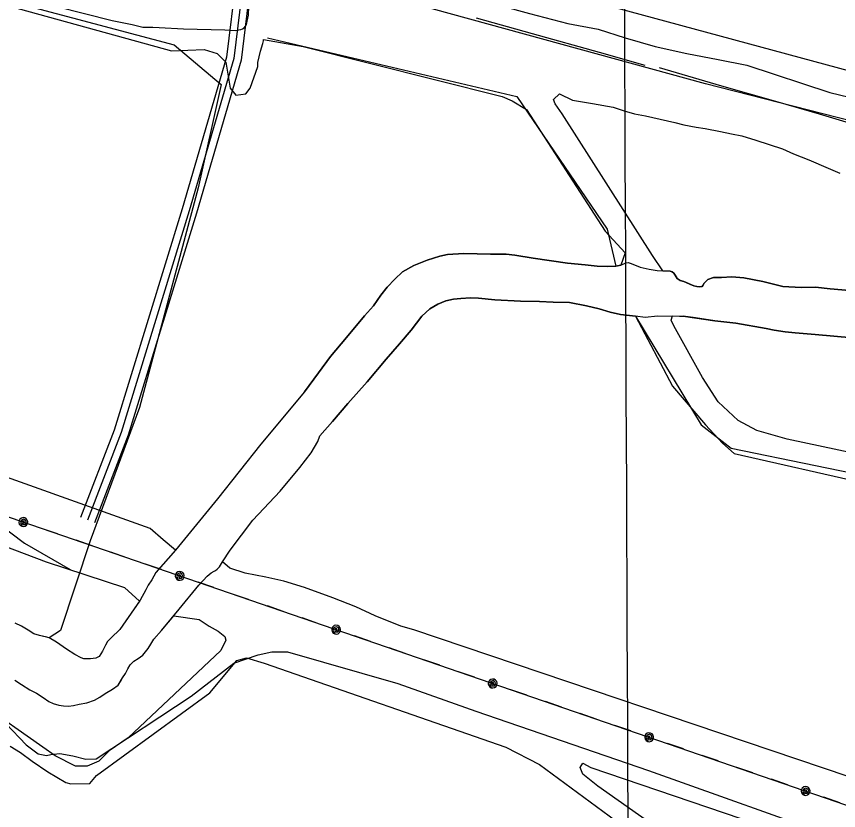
# Model space of a CAD drawing. Extents: x 3424494 to 3462436, y 522220 to 547718.
# Drawn here: x 3437929 to 3439589, y 530887 to 532489 of the extents above; entities that cross this region are included whole.
import ezdxf

# ---------------------------------------------------------------- set-up
doc = ezdxf.new("R2010")
doc.units = 0
for name, color, linetype in [('V-DTCH-CNTR', 7, 'Continuous'), ('V-GRID-MAJR', 7, 'Continuous'), ('V-ROAD-CNTR', 7, 'Continuous'), ('V-SITE-VEGE', 7, 'Continuous'), ('V-TOPO-SHOR', 7, 'Continuous'), ('V-UTIL-LINE', 7, 'Continuous')]:
    doc.layers.add(name, color=color, linetype=linetype)

msp = doc.modelspace()

# ---------------------------------------------------------------- linework, layer by layer
at = {"layer": 'V-DTCH-CNTR'}
for points in [[(3436267.4, 532793.5), (3436472.9, 532632.6), (3436723.7, 532433.9), (3436960.1, 532229.2), (3437158.2, 532069.8), (3437374, 531892.9), (3437567.4, 531732.4), (3437773.7, 531555.2), (3437945.4, 531426.2), (3438037.2, 531373.3)], [(3437901.6, 532537.6), (3438122, 532481.4), (3438162.5, 532473.2), (3438183.8, 532468), (3438204.1, 532467.7), (3438217, 532467.1), (3438266.3, 532464.3), (3438349.5, 532462.1), (3438370.6, 532461.3), (3438377.8, 532462.2), (3438381.6, 532463.3), (3438385.1, 532464.7), (3438388.6, 532466.7), (3438391, 532469.5), (3438393.2, 532473.4), (3438394.9, 532480.2), (3438397.6, 532492.3), (3438400.2, 532562.5), (3438408.3, 532626.7), (3438418.2, 532670.8), (3438416.9, 532681.3), (3438412.9, 532699)], [(3437907.8, 531062.5), (3437948.4, 531019.4), (3437972.7, 531001), (3437989.3, 530998), (3437998.6, 530999.8), (3438016.2, 531001.8), (3438043, 530996.9), (3438068.8, 530990.1), (3438089.7, 530990.7), (3438281.5, 531117.3), (3438367.5, 531183.8), (3438417.2, 531201.2), (3438444.6, 531206.8), (3438476.1, 531206.9), (3438698.7, 531142.9)], [(3438698.7, 531142.9), (3438856.1, 531087.1), (3439204.6, 530967.4), (3439601.3, 530826.3), (3440054.2, 530662.4), (3440481.4, 530521.2), (3440629.2, 530468.7)]]:
    msp.add_lwpolyline(points, dxfattribs=at)
at = {"layer": 'V-GRID-MAJR'}
msp.add_spline([(3439178.1, 527657.9), (3439151.7, 533715.8), (3439125.2, 539776.7), (3439098.8, 545837.7), (3439098.8, 545840.7)], degree=3, dxfattribs=at)
at = {"layer": 'V-ROAD-CNTR'}
for points in [[(3444661.9, 531011.6), (3443260.1, 531394.7), (3441450.2, 531882.4), (3439591, 532384.6), (3437293.5, 533005.9), (3435088.7, 533601.6), (3433157.1, 534129)], [(3438392.8, 532704.4), (3438372.2, 532566.9), (3438353.2, 532407.3), (3438263.5, 532101.2), (3438126.2, 531654.3), (3438058.5, 531478.3)], [(3438407.7, 532702.2), (3438387.1, 532564.9), (3438367.9, 532404.3), (3438277.8, 532096.9), (3438140.4, 531649.4), (3438072.5, 531473)], [(3438422.5, 532700), (3438401.9, 532562.9), (3438382.6, 532401.2), (3438292.2, 532092.6), (3438154.6, 531644.5), (3438086.5, 531467.6)]]:
    msp.add_lwpolyline(points, dxfattribs=at)
at = {"layer": 'V-SITE-VEGE'}
for p, q in [((3438319.6, 531123.9), (3438374.1, 531189.4)), ((3438374.1, 531189.4), (3438393.2, 531194.8)), ((3438393.2, 531194.8), (3438428.7, 531183.9)), ((3438428.7, 531183.9), (3438916.8, 531014.7)), ((3438090.5, 530957.4), (3438319.6, 531123.9)), ((3437916.2, 531016.5), (3437937, 531003.6)), ((3438916.8, 531014.7), (3438985, 530979.3)), ((3437937, 531003.6), (3437960.6, 530986.5)), ((3437960.6, 530986.5), (3437992.6, 530965)), ((3438985, 530979.3), (3439489.5, 530608.2)), ((3437992.6, 530965), (3438028.7, 530943.5)), ((3438076.9, 530941.1), (3438090.5, 530957.4)), ((3438028.7, 530943.5), (3438038.5, 530940.6)), ((3438038.5, 530940.6), (3438076.9, 530941.1))]:
    msp.add_line(p, q, dxfattribs=at)
for points in [[(3436565.5, 532882.7), (3438241.8, 532420.1), (3438308.2, 532423), (3438334.2, 532414.3), (3438351.6, 532397), (3438360.2, 532344.9), (3438371.8, 532330.5), (3438392, 532333.3), (3438400.7, 532344.9), (3438415.9, 532388.4), (3438416, 532396.8), (3438421.9, 532419.1), (3438426.3, 532434.5), (3438427.8, 532440.1), (3438427.8, 532442.9), (3438507.6, 532428.8), (3438909.4, 532327.6), (3438929.6, 532318.9), (3438958.5, 532301.5), (3439117.4, 532055.8), (3439157.9, 532012.4), (3439149.2, 531987.7), (3439138.7, 531985.7), (3439121.3, 531984.4), (3439101.2, 531985.3), (3439076.8, 531988.2), (3439041.3, 531991.2), (3438971.8, 532001.4), (3438935, 532007.9), (3438917.6, 532009.4), (3438885.6, 532009.6), (3438832, 532010.7), (3438799.2, 532008.8), (3438783.9, 532005.4), (3438758.1, 531997.2), (3438730.9, 531987), (3438708.5, 531973.9), (3438693.1, 531959.4), (3438677, 531942.8), (3438664.4, 531926.8), (3438649.6, 531905.4), (3438631.4, 531885.3), (3438594.9, 531841.7), (3438562.7, 531802.9), (3438538.8, 531770.3), (3438510.7, 531731.5), (3438422, 531625.8), (3438334.7, 531515.8), (3438250.3, 531412), (3438224.8, 531432.9), (3438198.8, 531456.2), (3437804.4, 531596.4)], [(3439646.3, 532269.7), (3439319.8, 532353.6), (3438478.7, 532584.9), (3438458.5, 532605.2), (3438458.5, 532613.8), (3438470.1, 532628.3), (3438499, 532625.4), (3438527.9, 532613.8), (3438669.5, 532576.2), (3438704.2, 532570.5), (3438747.5, 532561.8), (3438802.4, 532544.4), (3438851.6, 532527.1), (3438964.3, 532495.3), (3439042.3, 532475), (3439103, 532463.5), (3439157.9, 532446.1), (3439218.6, 532428.8), (3439282.2, 532414.3), (3439345.8, 532402.7), (3439403.6, 532391.2), (3439571.2, 532336.2), (3439712.8, 532301.5)], [(3439259, 531966.9), (3439256.3, 531971), (3439252.8, 531973.9), (3439248.6, 531975.3), (3439234, 531976.1), (3439212.8, 532006.6), (3439030.7, 532292.9), (3439016.3, 532313.1), (3439013.4, 532321.8), (3439025, 532333.3), (3439051.6, 532320.7)], [(3439051.6, 532320.7), (3439091.6, 532313.8), (3439133.5, 532306.2), (3439155.8, 532298.9), (3439176.7, 532293), (3439199.1, 532288.5), (3439257.8, 532275.2), (3439275.9, 532270.7), (3439301.1, 532266.2), (3439319.2, 532263.2), (3439350, 532257.2), (3439372.3, 532252.7), (3439393.3, 532248.2), (3439421.2, 532239.4), (3439475.6, 532221.9), (3439497.9, 532211.8), (3439528.5, 532200.2), (3439567.5, 532182.9), (3439591.2, 532172.8)], [(3439610.3, 531936.1), (3439571.4, 531939.8), (3439542.2, 531942.8), (3439512.9, 531942.3), (3439476, 531944.6), (3439435.7, 531954.6), (3439397.5, 531961.8), (3439373.2, 531964), (3439352.3, 531962.8), (3439336.3, 531962.2), (3439324.4, 531958.8), (3439317.4, 531951.2), (3439314.6, 531946.3), (3439313.2, 531944.2), (3439307.6, 531943.6), (3439302.7, 531944.3), (3439296.5, 531945.7), (3439276.4, 531954.2), (3439268.7, 531956.4), (3439262.5, 531960.6), (3439259, 531966.9)], [(3439607.8, 530955.2), (3438730.8, 531251.2), (3438704.8, 531258.9), (3438652.9, 531279.7), (3438614, 531297.9), (3438567.3, 531316.1), (3438510.2, 531336.8), (3438468.7, 531349.8), (3438432.4, 531357.6), (3438390.9, 531365.4), (3438359.7, 531375.8), (3438344.9, 531388.6), (3438360.3, 531412.3), (3438406.3, 531472.8), (3438461.4, 531531.5), (3438501, 531578.7), (3438523.6, 531608.5), (3438530.5, 531619.8), (3438537.1, 531631.4), (3438541.5, 531643), (3438566.7, 531672), (3438597.6, 531708), (3438636.8, 531751.6), (3438675.4, 531798), (3438702, 531828.5), (3438725.9, 531856.1), (3438747.6, 531884.5), (3438763.7, 531899), (3438779.8, 531908.7), (3438795.9, 531915.5), (3438811.2, 531918.9), (3438825.8, 531920.2), (3438845.3, 531921.5), (3438862, 531920.7), (3438894.7, 531917.7), (3438946.2, 531914.6), (3438984.5, 531914.3), (3439012.3, 531912.8), (3439045.7, 531911.9), (3439079.8, 531905.4), (3439105.5, 531899.6), (3439127.7, 531892.5), (3439148.6, 531887.5), (3439178.5, 531884.5)], [(3439178.5, 531884.5), (3439253.3, 531743.5), (3439319.8, 531665.4), (3439354.4, 531627.8), (3439377.6, 531607.6), (3439912.2, 531486.1)], [(3440394.9, 531442.7), (3439484.5, 531636.5), (3439423.8, 531653.8), (3439386.2, 531674.1), (3439345.8, 531711.7), (3439314, 531760.8), (3439256.2, 531864.9), (3439250.4, 531876.5), (3439253.3, 531885.2), (3439267.5, 531884.5), (3439274.5, 531884.6), (3439338.5, 531875.2), (3439380.9, 531870), (3439442.1, 531859.9), (3439458.8, 531856.3), (3439481, 531852.7), (3439501.2, 531850.5), (3439541.5, 531847.4), (3439616.7, 531840.7)], [(3437672.1, 531508.2), (3437988.7, 531388.7), (3438147, 531336.8), (3438177.6, 531309.2), (3438137.3, 531252.2), (3438120.1, 531235), (3438113, 531227.6), (3438108.5, 531220.4), (3438102.9, 531208.1), (3438096, 531197.4), (3438089.3, 531194.4), (3438078.1, 531192.9), (3438065.2, 531193.1), (3438059.8, 531194.6), (3438046.8, 531201.5), (3438029.8, 531212.1), (3438010, 531226.6), (3437995.1, 531235.5), (3437987.5, 531237.3), (3437975.7, 531240), (3437963.8, 531243.2), (3437952.4, 531250.4), (3437938.9, 531258.6), (3437926.1, 531265.1)], [(3437926, 531149.6), (3437938.8, 531140.8), (3437956.2, 531130.3), (3437969.3, 531123.3), (3437982.9, 531115), (3437994.6, 531106.8), (3438003.3, 531102.9), (3438014.4, 531099.6), (3438023.6, 531098.2), (3438034.1, 531097.6), (3438044.1, 531098.4), (3438055.5, 531101), (3438071.3, 531103.9), (3438086.5, 531109.1), (3438097.1, 531115.4), (3438108.2, 531122.7), (3438122.6, 531131.3), (3438134.4, 531139.9), (3438143.3, 531154.6), (3438148.9, 531163.1), (3438153.9, 531172.7), (3438158.8, 531180.8), (3438165.7, 531188.1), (3438174.5, 531193.3), (3438184, 531200.3), (3438189.2, 531206.7), (3438194.8, 531213.8), (3438199.9, 531222.5), (3438206.4, 531232.7), (3438221.8, 531249.7), (3438246.7, 531279.9), (3438297.5, 531271.9), (3438318.2, 531258.9), (3438336.4, 531248.6), (3438349.3, 531238.2), (3438351.9, 531230.4), (3438341.6, 531209.6), (3438154.7, 531033.1), (3438115.8, 531007.1), (3438095.1, 530986.3), (3438071.7, 530976), (3438048.3, 530976), (3438006.8, 530996.7), (3437807, 531136.9)], [(3439617.7, 530572.7), (3439102.3, 530935.6), (3439072.3, 530960.2), (3439066.8, 530973.8), (3439072.3, 530982), (3439088.7, 530973.8), (3439593.2, 530801.9)]]:
    msp.add_lwpolyline(points, dxfattribs=at)
at = {"layer": 'V-TOPO-SHOR'}
for points in [[(3436386.5, 532926.9), (3438247.6, 532432), (3438341.9, 532351.9), (3438295.9, 532143.6), (3438177.1, 531700.2), (3438077.7, 531431.3), (3438018.1, 531249.8), (3437995.1, 531235.5)], [(3438857.3, 532486.6), (3438969.9, 532455.2), (3439105.3, 532417.5), (3439197.7, 532391.1)], [(3438435.5, 532446.2), (3438939.3, 532327.7), (3439121.7, 532060.1), (3439138.7, 531985.7)], [(3439226.2, 532386.1), (3439352, 532349.1), (3439461.1, 532318.4), (3439549.3, 532292.8), (3439706.3, 532245.9)], [(3438510.7, 531731.5), (3438538.8, 531770.3), (3438562.7, 531802.9), (3438594.9, 531841.7), (3438631.4, 531885.3), (3438649.6, 531905.4), (3438664.4, 531926.8), (3438677, 531942.8), (3438693.1, 531959.4), (3438708.5, 531973.9), (3438730.9, 531987), (3438758.1, 531997.2), (3438783.9, 532005.4), (3438799.2, 532008.8), (3438832, 532010.7), (3438885.6, 532009.6), (3438917.6, 532009.4), (3438935, 532007.9), (3438971.8, 532001.4), (3439041.3, 531991.2), (3439076.8, 531988.2), (3439101.2, 531985.3), (3439121.3, 531984.4), (3439138.7, 531985.7), (3439149.2, 531987.7), (3439159, 531991.9), (3439163.8, 531992.5), (3439170.1, 531991.1), (3439188.1, 531983.3), (3439206.2, 531979), (3439222.2, 531976.8), (3439234, 531976.1), (3439248.6, 531975.3), (3439252.8, 531973.9), (3439256.3, 531971), (3439259, 531966.9), (3439262.5, 531960.6), (3439268.7, 531956.4), (3439276.4, 531954.2), (3439288.2, 531949.3), (3439296.5, 531945.7), (3439302.7, 531944.3), (3439307.6, 531943.6), (3439313.2, 531944.2), (3439314.6, 531946.3), (3439317.4, 531951.2), (3439324.4, 531958.8), (3439336.3, 531962.2), (3439352.3, 531962.8), (3439373.2, 531964), (3439397.5, 531961.8), (3439435.7, 531954.6), (3439476, 531944.6), (3439512.9, 531942.3), (3439542.2, 531942.8), (3439571.4, 531939.8), (3439610.3, 531936.1)], [(3439616.7, 531840.7), (3439541.5, 531847.4), (3439501.2, 531850.5), (3439481, 531852.7), (3439458.8, 531856.3), (3439442.1, 531859.9), (3439380.9, 531870), (3439338.5, 531875.2), (3439299.5, 531881), (3439274.5, 531884.6), (3439251.5, 531884.1), (3439223, 531884.3), (3439197.9, 531881.6), (3439178.5, 531884.5), (3439148.6, 531887.5), (3439127.7, 531892.5), (3439105.5, 531899.6), (3439079.8, 531905.4), (3439045.7, 531911.9), (3439012.3, 531912.8), (3438984.5, 531914.3), (3438946.2, 531914.6), (3438894.7, 531917.7), (3438862, 531920.7), (3438845.3, 531921.5), (3438825.8, 531920.2), (3438811.2, 531918.9), (3438795.9, 531915.5), (3438779.8, 531908.7), (3438763.7, 531899), (3438747.6, 531884.5), (3438725.9, 531856.1), (3438702, 531828.5), (3438675.4, 531798), (3438636.8, 531751.6), (3438597.6, 531708), (3438566.7, 531672), (3438541.5, 531643)], [(3439178.5, 531884.5), (3439311.4, 531665), (3439372, 531618.3), (3439882.5, 531513.2), (3441065.5, 531268.3)], [(3438510.7, 531731.5), (3438422, 531625.8), (3438334.7, 531515.8), (3438250.3, 531412), (3438210.3, 531366.8), (3438202.4, 531352.2), (3438195, 531341.5), (3438191.9, 531335.9), (3438189.9, 531331.9), (3438178.9, 531311), (3438137.3, 531252.2), (3438120.1, 531235), (3438113, 531227.6), (3438108.5, 531220.4), (3438102.9, 531208.1), (3438096, 531197.4), (3438089.3, 531194.4), (3438078.1, 531192.9), (3438065.2, 531193.1), (3438059.8, 531194.6), (3438046.8, 531201.5), (3438029.8, 531212.1), (3438010, 531226.6), (3437995.1, 531235.5), (3437975.7, 531240), (3437963.8, 531243.2), (3437952.4, 531250.4), (3437938.9, 531258.6), (3437926.1, 531265.1)], [(3437926, 531149.6), (3437938.8, 531140.8), (3437956.2, 531130.3), (3437969.3, 531123.3), (3437982.9, 531115), (3437994.6, 531106.8), (3438003.3, 531102.9), (3438014.4, 531099.6), (3438023.6, 531098.2), (3438034.1, 531097.6), (3438044.1, 531098.4), (3438055.5, 531101), (3438071.3, 531103.9), (3438086.5, 531109.1), (3438097.1, 531115.4), (3438108.2, 531122.7), (3438122.6, 531131.3), (3438134.4, 531139.9), (3438138.8, 531147.1), (3438143.3, 531154.6), (3438148.9, 531163.1), (3438153.9, 531172.7), (3438158.8, 531180.8), (3438165.7, 531188.1), (3438174.5, 531193.3), (3438184, 531200.3), (3438189.2, 531206.7), (3438194.8, 531213.8), (3438199.9, 531222.5), (3438206.4, 531232.7), (3438221.8, 531249.7), (3438257.3, 531292.8), (3438297.4, 531341.6), (3438314.2, 531359.8), (3438322, 531366.2), (3438327.8, 531369.7), (3438330.5, 531371.1), (3438334.3, 531373.8), (3438338.9, 531378.4), (3438344.9, 531388.6), (3438360.3, 531412.3), (3438406.3, 531472.8), (3438461.4, 531531.5), (3438501, 531578.7), (3438523.6, 531608.5), (3438530.5, 531619.8), (3438537.1, 531631.4), (3438541.5, 531643)]]:
    msp.add_lwpolyline(points, dxfattribs=at)
at = {"layer": 'V-UTIL-LINE'}
for points in [[(3432847.1, 533231.1), (3435941.1, 532163.3), (3436709.7, 531892.2), (3437598.7, 531587), (3439729.9, 530854.7), (3442093.9, 530027.1), (3443680.8, 529484.9), (3444459.4, 529224.7), (3445260.4, 528947.6), (3446015.9, 528646.2), (3446827.8, 528878.2), (3448530.5, 529366.4)], [(3437942.7, 531468.8), (3437943.5, 531466), (3437945, 531467.8), (3437944.2, 531470.4), (3437941.3, 531471.1), (3437940, 531467.9), (3437942, 531463.7), (3437946.2, 531464.1), (3437949, 531468.1), (3437947.2, 531472.3), (3437943.4, 531474.6), (3437938.9, 531472.9), (3437936.8, 531467.8), (3437939.8, 531460.3), (3437943.3, 531459.8), (3437946.7, 531460.7), (3437949.5, 531462.8), (3437951.2, 531465.9), (3437951.7, 531469.3), (3437950.8, 531472.7), (3437948.7, 531475.5), (3437945.6, 531477.3), (3437942.2, 531477.8), (3437938.8, 531476.9), (3437936, 531474.7), (3437934.2, 531471.7), (3437933.7, 531468.2), (3437934.6, 531464.8), (3437936.8, 531462), (3437939.8, 531460.3)], [(3438011.7, 531445.1), (3437979.6, 531456.1)], [(3438081.7, 531421), (3438049.6, 531432.1)], [(3438151.7, 531397), (3438119.6, 531408)], [(3438221.7, 531372.9), (3438189.5, 531384)], [(3438258.6, 531360.2), (3438259.4, 531357.5), (3438260.8, 531359.3), (3438260, 531361.9), (3438257.2, 531362.5), (3438255.9, 531359.4), (3438257.9, 531355.1), (3438262.1, 531355.5), (3438264.9, 531359.5), (3438263.1, 531363.8), (3438259.2, 531366.1), (3438254.7, 531364.4), (3438252.6, 531359.3), (3438255.7, 531351.7), (3438259.1, 531351.3), (3438262.5, 531352.2), (3438265.3, 531354.3), (3438267.1, 531357.3), (3438267.6, 531360.8), (3438266.7, 531364.2), (3438264.5, 531367), (3438261.5, 531368.7), (3438258, 531369.2), (3438254.6, 531368.3), (3438251.8, 531366.2), (3438250.1, 531363.2), (3438249.6, 531359.7), (3438250.5, 531356.3), (3438252.6, 531353.5), (3438255.7, 531351.7)], [(3438327.6, 531336.5), (3438295.5, 531347.6)], [(3438397.6, 531312.5), (3438365.4, 531323.5)], [(3438467.6, 531288.4), (3438435.4, 531299.5)], [(3438537.6, 531264.4), (3438505.4, 531275.4)], [(3438574.5, 531251.7), (3438575.2, 531248.9), (3438576.7, 531250.7), (3438575.9, 531253.3), (3438573, 531254), (3438571.8, 531250.8), (3438573.7, 531246.6), (3438578, 531247), (3438580.7, 531251), (3438578.9, 531255.2), (3438575.1, 531257.5), (3438570.6, 531255.9), (3438568.5, 531250.8), (3438571.5, 531243.2), (3438575, 531242.7), (3438578.4, 531243.6), (3438581.2, 531245.7), (3438583, 531248.8), (3438583.4, 531252.2), (3438582.5, 531255.6), (3438580.4, 531258.4), (3438577.4, 531260.2), (3438573.9, 531260.7), (3438570.5, 531259.8), (3438567.7, 531257.7), (3438565.9, 531254.6), (3438565.5, 531251.1), (3438566.4, 531247.7), (3438568.5, 531244.9), (3438571.5, 531243.2)], [(3438643.5, 531228), (3438611.3, 531239)], [(3438713.5, 531203.9), (3438681.3, 531215)], [(3438783.4, 531179.9), (3438751.3, 531190.9)], [(3438853.4, 531155.8), (3438821.3, 531166.9)], [(3438890.3, 531143.2), (3438891.1, 531140.4), (3438892.6, 531142.2), (3438891.8, 531144.8), (3438888.9, 531145.4), (3438887.6, 531142.3), (3438889.6, 531138), (3438893.9, 531138.4), (3438896.6, 531142.5), (3438894.8, 531146.7), (3438891, 531149), (3438886.5, 531147.3), (3438884.4, 531142.2), (3438887.4, 531134.6), (3438890.9, 531134.2), (3438894.3, 531135.1), (3438897.1, 531137.2), (3438898.8, 531140.2), (3438899.3, 531143.7), (3438898.4, 531147.1), (3438896.3, 531149.9), (3438893.2, 531151.7), (3438889.8, 531152.1), (3438886.4, 531151.2), (3438883.6, 531149.1), (3438881.8, 531146.1), (3438881.3, 531142.6), (3438882.2, 531139.2), (3438884.4, 531136.4), (3438887.4, 531134.6)], [(3438959.3, 531119.4), (3438927.2, 531130.5)], [(3439029.3, 531095.4), (3438997.2, 531106.4)], [(3439099.3, 531071.3), (3439067.2, 531082.4)], [(3439169.3, 531047.3), (3439137.1, 531058.3)], [(3439206.2, 531034.6), (3439207, 531031.8), (3439208.4, 531033.6), (3439207.6, 531036.3), (3439204.8, 531036.9), (3439203.5, 531033.7), (3439205.5, 531029.5), (3439209.7, 531029.9), (3439212.5, 531033.9), (3439210.7, 531038.1), (3439206.9, 531040.5), (3439202.3, 531038.8), (3439200.2, 531033.7), (3439203.3, 531026.1), (3439206.7, 531025.6), (3439210.1, 531026.5), (3439212.9, 531028.7), (3439214.7, 531031.7), (3439215.2, 531035.2), (3439214.3, 531038.6), (3439212.1, 531041.4), (3439209.1, 531043.1), (3439205.6, 531043.6), (3439202.2, 531042.7), (3439199.4, 531040.6), (3439197.7, 531037.5), (3439197.2, 531034.1), (3439198.1, 531030.7), (3439200.2, 531027.9), (3439203.3, 531026.1)], [(3439275.2, 531010.9), (3439243.1, 531021.9)], [(3439345.2, 530986.8), (3439313, 530997.9)], [(3439415.2, 530962.8), (3439383, 530973.8)], [(3439485.2, 530938.7), (3439453, 530949.8)], [(3439522.1, 530926.1), (3439522.8, 530923.3), (3439524.3, 530925.1), (3439523.5, 530927.7), (3439520.6, 530928.4), (3439519.4, 530925.2), (3439521.3, 530920.9), (3439525.6, 530921.4), (3439528.3, 530925.4), (3439526.5, 530929.6), (3439522.7, 530931.9), (3439518.2, 530930.2), (3439516.1, 530925.1), (3439519.1, 530917.6), (3439522.6, 530917.1), (3439526, 530918), (3439528.8, 530920.1), (3439530.6, 530923.1), (3439531, 530926.6), (3439530.1, 530930), (3439528, 530932.8), (3439525, 530934.6), (3439521.5, 530935.1), (3439518.1, 530934.2), (3439515.3, 530932), (3439513.5, 530929), (3439513.1, 530925.5), (3439514, 530922.1), (3439516.1, 530919.3), (3439519.1, 530917.6)], [(3439591.1, 530902.3), (3439558.9, 530913.4)]]:
    msp.add_lwpolyline(points, dxfattribs=at)

doc.saveas('drawing.dxf')
